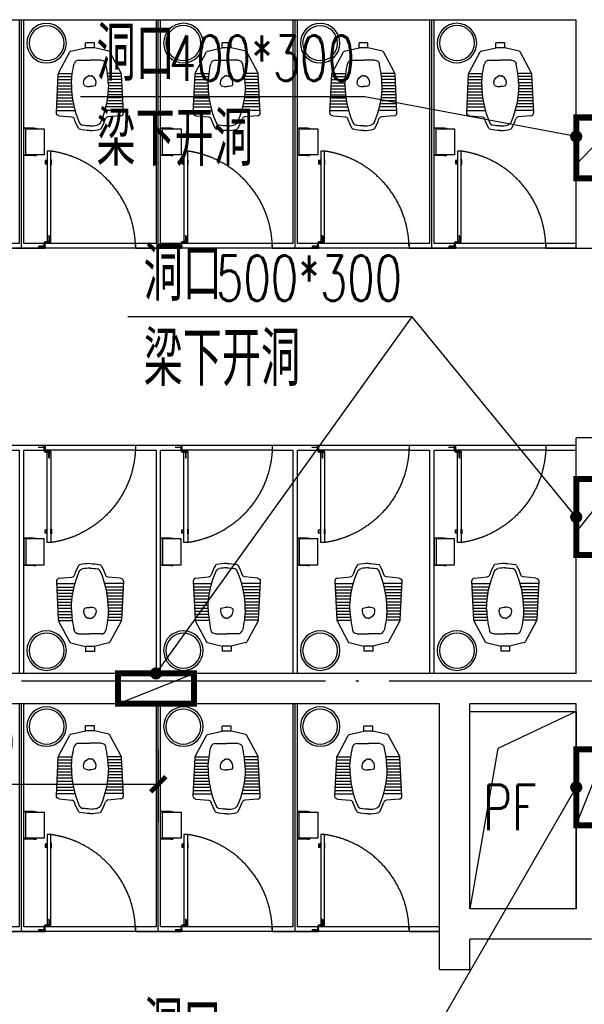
# Model space of a CAD drawing. Extents: x 797781 to 1255204, y 21234 to 1024248.
# Tile 437 of 656: x 931796 to 935511, y 478915 to 485397. Entities that reach past the tile are written whole.
import ezdxf

# ---------------------------------------------------------------- set-up
doc = ezdxf.new("R2010")
doc.units = 0
doc.header["$LTSCALE"] = 1000
doc.header["$MEASUREMENT"] = 0
doc.linetypes.add('230303生产综合楼-平面图_t8$0$DASHED', pattern=[0.75, 0.5, -0.25])
doc.linetypes.add('230303生产综合楼-平面图_t8$0$DOTE', pattern=[2.4200000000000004, 2, -0.2, 0.02, -0.2])
for name, color, linetype in [('230303生产综合楼-平面图_t8$0$00-隔断-JYZS', 54, 'Continuous'), ('230303生产综合楼-平面图_t8$0$DIM_LEAD', 3, 'Continuous'), ('230303生产综合楼-平面图_t8$0$DOTE', 1, '230303生产综合楼-平面图_t8$0$DOTE'), ('230303生产综合楼-平面图_t8$0$FC-过门石-JYZS', 147, 'Continuous'), ('230303生产综合楼-平面图_t8$0$FF-厨卫具-JYZS', 44, 'Continuous'), ('230303生产综合楼-平面图_t8$0$FF-门扇-JYZS', 12, 'Continuous'), ('230303生产综合楼-平面图_t8$0$PUB_DIM', 3, 'Continuous'), ('230303生产综合楼-平面图_t8$0$PUB_TEXT', 7, 'Continuous'), ('230303生产综合楼-平面图_t8$0$RC-套线看线-JYZS', 12, 'Continuous'), ('230303生产综合楼-平面图_t8$0$STAIR', 2, 'Continuous'), ('230303生产综合楼-平面图_t8$0$WALL', 40, 'Continuous'), ('230303生产综合楼-平面图_t8$0$条件', 7, 'Continuous'), ('230303生产综合楼-平面图_t8$0$板洞', 6, 'Continuous')]:
    doc.layers.add(name, color=color, linetype=linetype)
doc.styles.add('230303生产综合楼-平面图_t8$0$_TCH_DIM', font='SIMPLEX', dxfattribs={"bigfont": 'GBCBIG'})
doc.styles.add('230303生产综合楼-平面图_T8$0$_TCH_DIM_T3', font='SIMPLEX', dxfattribs={"width": 0.7058823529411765, "bigfont": 'GBCBIG'})
doc.dimstyles.new('230303生产综合楼-平面图_T8$0$_TCH_ARCH&&100', dxfattribs={"dimtxt": 297.5, "dimasz": 100, "dimexe": 250, "dimexo": 300, "dimgap": 126.25, "dimtad": 1, "dimdec": 0, "dimzin": 0, "dimdsep": 46, "dimtxsty": '230303生产综合楼-平面图_T8$0$_TCH_DIM_T3', "dimblk": '230303生产综合楼-平面图_t8$0$_ArchTick', "dimcen": 0.09, "dimclrt": 7, "dimazin": 2, "dimtfac": 1, "dimtdec": 0, "dimtix": 1, "dimtmove": 2, "dimatfit": 3, "dimfxl": 1, "dimtolj": 1, "dimtzin": 0, "dimarcsym": 0})

# ---------------------------------------------------------------- blocks, each defined once
blk = doc.blocks.new('230303生产综合楼-平面图_t8$0$A$Caa1b75a0')
at = {"layer": '230303生产综合楼-平面图_t8$0$00-隔断-JYZS'}
for points in [[(1684.997403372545, 4349.060160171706), (1684.997403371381, 2880.00356866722), (1549.997403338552, 2880.003568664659), (1549.997403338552, 2850.003568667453), (1699.997403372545, 2850.003568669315), (1849.997403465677, 2850.003568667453), (1849.997403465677, 2880.003568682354), (1714.997403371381, 2880.003568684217), (1714.997403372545, 4349.060160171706)], [(2584.997403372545, 4349.060160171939), (2584.997403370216, 2880.003568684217), (2449.997403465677, 2880.003568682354), (2449.997403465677, 2850.003568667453), (2599.997403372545, 2850.003568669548), (2749.997403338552, 2850.003568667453), (2749.997403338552, 2880.003568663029), (2614.997403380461, 2880.00356866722), (2614.997403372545, 4349.060160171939)], [(3484.997403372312, 4349.060160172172), (3484.997403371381, 2880.00356866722), (3349.997403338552, 2880.003568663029), (3349.997403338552, 2850.003568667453), (3499.997403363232, 2850.003568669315), (3649.997403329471, 2850.003568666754), (3649.997403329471, 2880.003568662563), (3514.997403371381, 2880.003568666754), (3514.997403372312, 4349.060160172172)], [(4384.997403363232, 4349.060160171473), (4384.9974033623, 2880.003568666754), (4249.997403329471, 2880.003568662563), (4249.997403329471, 2850.003568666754), (4399.997403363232, 2850.003568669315), (4549.997403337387, 2850.0035686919), (4549.997403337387, 2880.003568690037), (4414.997403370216, 2880.003568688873), (4414.997403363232, 4349.060160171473)], [(5349.99756573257, 2880.003568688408), (5149.997403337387, 2880.003568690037), (5149.997403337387, 2850.003568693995), (5349.997565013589, 2850.003568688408)], [(1714.997558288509, 50.0033801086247), (1714.997558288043, 1519.998501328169), (1849.997558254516, 1519.998501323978), (1849.997558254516, 1549.998501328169), (1699.997558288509, 1549.998501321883), (1549.997558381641, 1549.998501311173), (1549.997558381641, 1519.998501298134), (1684.997558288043, 1519.998501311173), (1684.997558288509, 50.0033801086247)], [(2614.997558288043, 50.00338010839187), (2614.997558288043, 1519.998501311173), (2749.997558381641, 1519.99850131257), (2749.997558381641, 1549.998501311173), (2599.997558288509, 1549.99850132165), (2449.997558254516, 1549.998501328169), (2449.997558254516, 1519.998501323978), (2584.997558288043, 1519.998501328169), (2584.997558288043, 50.00338010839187)], [(3514.997558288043, 50.00338010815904), (3514.99755827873, 1519.998501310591), (3649.997558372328, 1519.998501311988), (3649.997558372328, 1549.998501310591), (3499.997558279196, 1549.998501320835), (3349.997558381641, 1549.998501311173), (3349.997558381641, 1519.99850131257), (3484.997558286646, 1519.998501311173), (3484.997558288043, 50.00338010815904)], [(4414.997558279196, 50.00338010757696), (4414.997558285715, 1519.998501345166), (4549.997558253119, 1519.998501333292), (4549.997558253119, 1549.99850133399), (4399.997558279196, 1549.998501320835), (4249.997558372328, 1549.998501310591), (4249.997558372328, 1519.998501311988), (4384.997558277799, 1519.998501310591), (4384.997558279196, 50.00338010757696)], [(5349.997537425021, 1550.001774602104), (5149.997558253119, 1549.998501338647), (5149.997558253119, 1519.998501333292), (5349.997537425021, 1520.001774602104)], [(1684.997692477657, -149.9999999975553), (1684.997518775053, -1619.385862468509), (1549.997518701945, -1619.385862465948), (1549.997518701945, -1649.385862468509), (1699.997518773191, -1649.385862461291), (1849.997518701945, -1649.385862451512), (1849.997518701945, -1619.385862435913), (1714.997518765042, -1619.385862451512), (1714.997692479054, -149.9999999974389)], [(2584.997692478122, -149.9999999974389), (2584.997518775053, -1619.385862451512), (2449.997518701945, -1619.385862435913), (2449.997518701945, -1649.385862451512), (2599.997518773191, -1649.385862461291), (2749.99751882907, -1649.385862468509), (2749.99751882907, -1619.385862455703), (2614.997518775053, -1619.385862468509), (2614.997692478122, -149.9999999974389)], [(3484.997692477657, -149.9999999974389), (3484.997518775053, -1619.385862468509), (3349.99751882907, -1619.385862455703), (3349.99751882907, -1649.385862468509), (3499.997518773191, -1649.385862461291), (3649.997518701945, -1649.385862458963), (3649.997518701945, -1619.385862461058), (3514.997518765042, -1619.385862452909), (3514.997692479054, -149.9999999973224)], [(4449.997459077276, -1619.385862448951), (4249.997518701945, -1619.385862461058), (4249.997518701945, -1649.385862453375), (4449.997458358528, -1649.385862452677)]]:
    blk.add_lwpolyline(points, dxfattribs=at)
at = {"layer": '230303生产综合楼-平面图_t8$0$FC-过门石-JYZS'}
for p, q in [((1699.997403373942, 2850.003568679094), (1699.997403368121, 4350.003565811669)), ((2599.997403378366, 2850.003568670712), (2599.997403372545, 4350.003565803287)), ((3499.997403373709, 2850.00356866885), (3499.997403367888, 4350.003565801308)), ((4399.997403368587, 2850.003568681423), (4399.997403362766, 4350.00356581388)), ((5349.997565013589, 2850.003568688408), (-150.0024208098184, 2850.003568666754)), ((5349.996816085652, 1549.998501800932), (-150.0031697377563, 1549.998501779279)), ((1699.99751876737, -1649.385968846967), (1699.997518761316, -150.0001443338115)), ((2599.99751876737, -1649.386075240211), (2599.997518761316, -150.0002507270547)), ((3499.99751876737, -1649.386181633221), (3499.997518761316, -150.000357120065)), ((4449.997455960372, -1649.385862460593), (-150.0032092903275, -1649.385862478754))]:
    blk.add_line(p, q, dxfattribs=at)
at = {"layer": '230303生产综合楼-平面图_t8$0$RC-套线看线-JYZS'}
for p, q in [((2449.997403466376, 2880.003568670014), (1849.998307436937, 2880.003568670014)), ((3349.99740333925, 2880.003568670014), (2749.998307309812, 2880.003568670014)), ((4249.997403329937, 2880.003568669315), (3649.998307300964, 2880.003568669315)), ((5149.997403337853, 2880.003568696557), (4549.998307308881, 2880.003568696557)), ((2449.997403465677, 2850.003568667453), (1849.998307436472, 2850.003568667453)), ((3349.997403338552, 2850.003568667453), (2749.998307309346, 2850.003568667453)), ((4249.997403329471, 2850.003568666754), (3649.998307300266, 2850.003568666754)), ((5149.997403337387, 2850.003568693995), (4549.998307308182, 2850.003568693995)), ((2449.997558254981, 1549.99850132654), (1849.998462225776, 1549.99850132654)), ((2449.997558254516, 1519.998501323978), (1849.998462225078, 1519.998501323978)), ((3349.997558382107, 1549.998501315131), (2749.998462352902, 1549.998501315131)), ((3349.997558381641, 1519.99850131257), (2749.998462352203, 1519.99850131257)), ((4249.997558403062, 1549.998501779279), (3649.998462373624, 1549.998501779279)), ((4249.997558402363, 1519.998501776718), (3649.998462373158, 1519.998501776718)), ((5149.997558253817, 1549.998501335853), (4549.998462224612, 1549.998501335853)), ((5149.997558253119, 1519.998501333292), (4549.998462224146, 1519.998501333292)), ((2449.997518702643, -1619.385862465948), (1849.998422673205, -1619.385862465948)), ((3349.997518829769, -1619.385862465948), (2749.99842280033, -1619.385862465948)), ((4249.997518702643, -1619.385862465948), (3649.998422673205, -1619.385862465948)), ((2449.997518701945, -1649.385862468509), (1849.998422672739, -1649.385862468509)), ((3349.99751882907, -1649.385862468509), (2749.998422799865, -1649.385862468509)), ((4249.997518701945, -1649.385862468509), (3649.998422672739, -1649.385862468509))]:
    blk.add_line(p, q, dxfattribs=at)
blk = doc.blocks.new('230303生产综合楼-平面图_t8$0$defr')
at = {"layer": '230303生产综合楼-平面图_t8$0$FF-厨卫具-JYZS'}
blk.add_circle((0, -3.63798e-11), 130, dxfattribs=at)
at = {"layer": '230303生产综合楼-平面图_t8$0$FF-厨卫具-JYZS', "color": 251}
blk.add_circle((0, -3.63798e-11), 115, dxfattribs=at)
blk = doc.blocks.new('230303生产综合楼-平面图_t8$0$htjy')
at = {"layer": '230303生产综合楼-平面图_t8$0$FF-门扇-JYZS', "color": 250}
for p, q in [((382769.4092076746, 28863.80063203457), (382720.9092078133, 28863.79699022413)), ((382726.1091327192, 28864.79738068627), (382759.5091326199, 28864.79988865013)), ((382726.1092828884, 28862.7973806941), (382759.5092827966, 28862.79988865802)), ((382736.8795833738, 28863.7972507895), (382738.6095082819, 28864.79738068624)), ((382736.8795833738, 28863.7972507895), (382738.609658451, 28862.79738069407)), ((382759.5091326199, 28864.79988865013), (382765.4088765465, 28868.21033166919)), ((382759.5092827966, 28862.79988865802), (382765.4095388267, 28859.39033169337)), ((382761.9110870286, 28838.77206893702), (382761.9081940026, 28875.91693294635)), ((382765.4088765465, 28868.21033166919), (382765.4095388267, 28859.39033169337)), ((382766.9081939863, 28875.91730839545), (382766.9107036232, 28843.88171852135)), ((382763.0110870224, 28838.77215154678), (382761.9110870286, 28838.77206894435)), ((382768.4115810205, 28832.1935570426), (382768.411498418, 28833.29355703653)), ((382768.4115810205, 28832.1935570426), (382805.2817696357, 28832.19632557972)), ((382805.2813935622, 28837.19640911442), (382773.6019169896, 28837.1964091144)), ((382789.9022055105, 28837.19517075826), (382793.3126485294, 28831.29542683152)), ((382793.3126485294, 28831.29542683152), (382793.3151564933, 28797.89542692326)), ((382793.3151564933, 28797.89542692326), (382794.3152863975, 28796.16550201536)), ((382794.315546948, 28792.69550203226), (382794.3119051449, 28841.19550189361)), ((382794.3152863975, 28796.16550201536), (382795.3151564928, 28797.89557709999)), ((382795.3126485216, 28831.29557700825), (382798.7222054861, 28837.19583303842)), ((382795.3151564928, 28797.89557709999), (382795.3126485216, 28831.29557700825))]:
    blk.add_line(p, q, dxfattribs=at)
at = {"layer": '230303生产综合楼-平面图_t8$0$FF-门扇-JYZS'}
blk.add_lwpolyline([(382166.9064412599, 28875.91704623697), (382166.9064412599, 28863.91704623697), (382166.9064412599, 28863.91704623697), (382166.9064412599, 28850.91704623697), (382766.9101701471, 28850.96464336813), (382766.9101750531, 28875.91704623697)], close=True, dxfattribs=at)
at = {"layer": '230303生产综合楼-平面图_t8$0$FF-门扇-JYZS', "color": 251}
for points in [[(382224.4528693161, 28878.91685957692), (382224.4530949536, 28875.91685588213), (382254.4530944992, 28875.91911224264), (382254.4528688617, 28878.9191159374)], [(382224.4559977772, 28847.89208199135), (382224.4557721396, 28850.89207828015), (382254.4557724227, 28850.89433464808), (382254.4559980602, 28847.89433835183)], [(382229.3560653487, 28846.99244992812), (382229.3568174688, 28836.99244747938), (382249.4568161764, 28836.99395924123), (382249.4560640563, 28846.99396168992)]]:
    blk.add_lwpolyline(points, close=True, dxfattribs=at)
at = {"layer": '230303生产综合楼-平面图_t8$0$FF-门扇-JYZS', "color": 250}
for points in [[(382766.9101957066, 28850.6424443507), (382766.9081907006, 28875.91730901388), (382761.9081940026, 28875.91693294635), (382761.9101990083, 28850.64206829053)], [(382805.2817696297, 28832.19640591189), (382805.2813935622, 28837.19640911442), (382780.2812055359, 28837.194448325), (382780.2815815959, 28832.19444512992)]]:
    blk.add_lwpolyline(points, close=True, dxfattribs=at)
blk.add_circle((382768.411092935, 28838.69355701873), 1.73000000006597, dxfattribs=at)
at = {"layer": '230303生产综合楼-平面图_t8$0$FF-门扇-JYZS', "color": 250, "linetype": '230303生产综合楼-平面图_t8$0$DASHED', "ltscale": 5}
blk.add_arc((382806.7639335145, 28786.19867182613), 646.1168602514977, 91.104218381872, 172.0182417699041, dxfattribs=at)
at = {"layer": '230303生产综合楼-平面图_t8$0$FF-门扇-JYZS', "color": 250, "extrusion": (0, 0, -1)}
blk.add_arc((-382768.4131028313, 28838.6942285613), 5.400671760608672, 270.0170212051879, 196.1286718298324, dxfattribs=at)
blk = doc.blocks.new('230303生产综合楼-平面图_t8$0$ferg')
at = {"layer": '230303生产综合楼-平面图_t8$0$FF-厨卫具-JYZS'}
for p, q in [((70687.61497045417, -64090.14933308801), (70673.42580506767, -64090.14933308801)), ((70673.42580506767, -64090.14933308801), (70673.42580506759, -64095.21038998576)), ((70687.61497045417, -64090.14933308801), (70754.35524967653, -64090.14933308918)), ((70754.35524967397, -64271.07893806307), (70754.35524967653, -64090.14933308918)), ((70673.42580506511, -64266.01788915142), (70673.42580506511, -64271.07893806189)), ((70687.61497045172, -64271.07893806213), (70673.42580506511, -64271.07893806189)), ((70687.61497045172, -64271.07893806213), (70754.35524967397, -64271.07893806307))]:
    blk.add_line(p, q, dxfattribs=at)
at = {"layer": '230303生产综合楼-平面图_t8$0$FF-厨卫具-JYZS', "color": 251}
for p, q in [((70687.61497045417, -64090.14933308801), (70687.61497045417, -64095.21038998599)), ((70687.61497045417, -64092.679861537), (70754.35524967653, -64092.6798615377)), ((70687.61497045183, -64266.01788915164), (70687.61497045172, -64271.07893806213)), ((70687.61497045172, -64268.54841360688), (70754.35524967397, -64268.54841360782))]:
    blk.add_line(p, q, dxfattribs=at)
at = {"layer": '230303生产综合楼-平面图_t8$0$FF-厨卫具-JYZS'}
blk.add_lwpolyline([(70741.75713678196, -64266.01788915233), (70741.75713678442, -64095.21038998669), (70619.28363873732, -64095.21038998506), (70619.28363873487, -64266.01788915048)], close=True, dxfattribs=at)
blk = doc.blocks.new('230303生产综合楼-平面图_t8$0$sdsdfsf666')
at = {"color": 0, "linetype": 'ByBlock', "lineweight": -2}
for p, q in [((16794.29931889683, -102932.781750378), (16852.69042238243, -102932.7817306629)), ((16794.29932990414, -102965.3823961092), (16794.29931889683, -102932.781750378)), ((16852.69043338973, -102965.3823763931), (16852.69042238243, -102932.7817306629)), ((16619.14375693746, -103128.0359272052), (16691.40044711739, -102993.8096260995)), ((16698.08314366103, -102988.4201088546), (16794.29932990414, -102965.3823961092)), ((16794.29932990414, -102965.3823961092), (16852.69043338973, -102965.3823763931)), ((16948.90663519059, -102988.4200241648), (16852.69043338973, -102965.3823763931)), ((17027.84611619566, -103128.0357892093), (16955.58933537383, -102993.8095368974)), ((16748.87579373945, -103047.21805213), (16823.49490927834, -103047.218026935)), ((16898.11402481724, -103047.2180017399), (16823.49490927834, -103047.218026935)), ((16603.03373234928, -103392.4931286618), (16615.59674127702, -103140.7606965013)), ((17043.95631936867, -103392.4929797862), (17031.39314044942, -103140.76055611)), ((16621.07992945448, -103413.3967741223), (16704.63856849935, -103421.4935129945)), ((17025.91013637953, -103413.396637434), (16942.35150280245, -103421.4934327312))]:
    blk.add_line(p, q, dxfattribs=at)
at = {"color": 250, "linetype": 'ByBlock', "lineweight": -2}
for p, q in [((16612.8460223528, -103195.8784767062), (16702.1011885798, -103195.8784465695)), ((16613.84414635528, -103175.87847637), (16703.40134097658, -103175.8784461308)), ((16614.84227035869, -103155.8784760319), (16705.26403076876, -103155.8784455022)), ((16616.24517326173, -103135.8784755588), (16707.69277574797, -103135.8784446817)), ((17030.7447051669, -103135.8783356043), (16939.29710268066, -103135.8783664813)), ((17032.14762157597, -103155.8783351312), (16941.7258611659, -103155.8783656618)), ((17033.14575908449, -103175.878334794), (16943.58856446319, -103175.8783650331)), ((17034.14389659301, -103195.8783344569), (16944.88873036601, -103195.8783645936)), ((16609.85165034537, -103255.8784777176), (16703.45979150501, -103255.8784461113)), ((16610.84977434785, -103235.8784773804), (16702.24119856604, -103235.8784465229)), ((16611.84789835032, -103215.8784770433), (16701.65853951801, -103215.8784467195)), ((17037.13830911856, -103255.8783334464), (16943.53016795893, -103255.8783650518)), ((17036.14017160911, -103235.8783337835), (16944.74874739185, -103235.8783646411)), ((17035.14203410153, -103215.8783341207), (16945.33139293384, -103215.8783644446)), ((16606.857278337, -103315.878478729), (16710.97832434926, -103315.8784435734)), ((16607.85540233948, -103295.8784783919), (16707.8216028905, -103295.8784446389)), ((16608.85352634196, -103275.8784780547), (16705.31802408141, -103275.8784454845)), ((17040.13272164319, -103315.878332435), (16936.01167563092, -103315.8783675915)), ((17039.1345841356, -103295.8783327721), (16939.16838358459, -103295.8783665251)), ((17038.13644662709, -103275.8783331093), (16941.67194888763, -103275.8783656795)), ((16603.73807766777, -103378.3797453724), (16725.17756201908, -103378.3797043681)), ((16604.86103033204, -103355.8784794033), (16719.29361652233, -103355.8784407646)), ((16605.85915433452, -103335.8784790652), (16714.79819908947, -103335.8784422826)), ((17043.25196451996, -103378.3795969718), (16921.81248016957, -103378.379637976)), ((17042.12899666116, -103355.8783317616), (16927.69641046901, -103355.8783703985)), ((17041.13085915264, -103335.8783320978), (16932.19181439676, -103335.8783688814))]:
    blk.add_line(p, q, dxfattribs=at)
at = {"color": 0, "linetype": 'ByBlock', "lineweight": -2}
for centre, radius, start, end in [((16700.41169559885, -102998.1452230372), 10, 103.4652274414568, 154.3063196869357), ((16748.87580386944, -103077.21805213), 30, 90.000019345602, 168.4221107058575), ((17001.43043124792, -103142.25590133), 30, 2.8570829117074, 28.29450327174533), ((17332.67184176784, -103207.5036532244), 631.0688748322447, 180.0000193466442, 203.4120146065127), ((16541.62206133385, -103302.426136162), 405.9666349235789, 331.314374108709, 340.9583293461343), ((16944.28045928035, -103441.4001935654), 20.00000000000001, 95.53465670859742, 160.9583293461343), ((17023.98117990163, -103393.4898765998), 19.99999999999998, 275.5346567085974, 2.8570829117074), ((16757.99974946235, -103492.4915224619), 10.00000000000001, 208.6856645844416, 256.3992742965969), ((16757.99974946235, -103492.4915224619), 10.00000000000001, 208.6856645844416, 256.3992742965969), ((16781.08817049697, -103446.3325582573), 30.00000000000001, 203.4120146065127, 259.3055482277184), ((16823.49496872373, -103221.7817405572), 258.5200345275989, 270.0000192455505, 280.6944904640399), ((16823.49496872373, -103221.7817405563), 288.5200345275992, 270.0000192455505, 283.6007643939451)]:
    blk.add_arc(centre, radius, start, end, dxfattribs=at)
at = {"color": 0, "linetype": 'ByBlock', "lineweight": -2, "extrusion": (0, 0, -1)}
for centre, radius, start, end in [((-16946.57808981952, -102998.1451399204), 9.999999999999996, 103.4651887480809, 154.3062809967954), ((-16898.1140349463, -103077.2180017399), 30, 89.99998065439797, 168.4220720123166), ((-16645.55945148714, -103142.2560214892), 30.00000000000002, 2.857044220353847, 28.29446458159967), ((-16314.31808502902, -103207.5039970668), 631.0688748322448, 179.9999806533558, 203.4119759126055), ((-16623.00887248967, -103393.4900119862), 20, 275.53461801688, 2.857044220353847), ((-16702.70962546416, -103441.4002751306), 20.00000000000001, 95.53461801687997, 160.9582906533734), ((-17105.36792956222, -103302.4259458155), 405.966634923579, 331.3143354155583, 340.9582906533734), ((-16823.49496771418, -103221.7817405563), 288.5200345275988, 269.9999805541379, 283.6007257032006), ((-16823.49496771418, -103221.7817405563), 258.5200345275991, 269.9999805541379, 280.6944517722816), ((-16865.90191757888, -103446.3325296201), 30.00000000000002, 203.4119759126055, 259.3055095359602), ((-16888.99036978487, -103492.4914782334), 10, 208.685625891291, 256.3992356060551)]:
    blk.add_arc(centre, radius, start, end, dxfattribs=at)
at = {"color": 250, "linetype": 'ByBlock', "lineweight": -2, "extrusion": (0, 0, -1)}
for centre, radius, start, end in [((-16814.68992498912, -103160.509642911), 10, 56.91799338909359, 82.61391755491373), ((-16823.49497097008, -103228.4339179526), 78.49259795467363, 89.99998075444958, 97.38604375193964), ((-16793.28556758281, -103206.6514800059), 10, 289.2764332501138, 347.2203713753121), ((-16823.49493445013, -103120.2731894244), 101.5085511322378, 250.7235280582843, 269.999980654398)]:
    blk.add_arc(centre, radius, start, end, dxfattribs=at)
at = {"color": 250, "linetype": 'ByBlock', "lineweight": -2}
for centre, radius, start, end in [((16823.49497097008, -103228.4339179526), 78.49259795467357, 90.00001944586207, 97.38608244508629), ((16832.29997108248, -103160.5096369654), 10, 56.91803208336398, 82.61395624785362), ((16823.49493445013, -103120.2731894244), 101.5085511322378, 250.7235667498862, 270.000019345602), ((16853.70435964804, -103206.6514596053), 10, 289.2764719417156, 347.2204100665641)]:
    blk.add_arc(centre, radius, start, end, dxfattribs=at)
at = {"color": 0, "linetype": 'ByBlock', "lineweight": -2, "extrusion": (0, 0, -1)}
blk.add_ellipse((17601.2933896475, -103232.373920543), major_axis=(900.1221583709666, 2.684769e-10), ratio=0.8921833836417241, start_param=3.17256617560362, end_param=3.343664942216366, dxfattribs=at)
at = {"color": 0, "linetype": 'ByBlock', "lineweight": -2}
blk.add_ellipse((16045.69711558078, -103232.3743800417), major_axis=(900.1215984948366, 4.6521e-12), ratio=0.8921839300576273, start_param=0.0309741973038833, end_param=0.2020729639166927, dxfattribs=at)
at = {"color": 250, "linetype": 'ByBlock', "lineweight": -2, "extrusion": (0, 0, -1)}
blk.add_ellipse((16841.89909945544, -103197.0142996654), major_axis=(59.84837162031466, 3.17245e-11), ratio=0.8950511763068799, start_param=2.918546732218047, end_param=4.134999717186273, dxfattribs=at)
at = {"color": 250, "linetype": 'ByBlock', "lineweight": -2}
blk.add_ellipse((16805.09082126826, -103197.0143120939), major_axis=(-59.84837162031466, 3.17245e-11), ratio=0.8950511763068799, start_param=2.918546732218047, end_param=4.134999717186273, dxfattribs=at)
blk = doc.blocks.new('230303生产综合楼-平面图_t8$0$_ArchTick')
at = {"color": 0, "linetype": 'ByBlock', "const_width": 0.3}
blk.add_lwpolyline([(-0.5, -0.5), (0.5, 0.5)], dxfattribs=at)
blk = doc.blocks.new('*D6253')
at = {"layer": '230303生产综合楼-平面图_t8$0$PUB_DIM', "color": 0, "lineweight": -2, "transparency": 16777216}
for p, q in [((756648.3066328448, 182898.9581104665), (756648.3066328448, 182419.1379968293)), ((759248.3041516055, 182898.9581104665), (759248.3041516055, 182419.1379968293)), ((756648.3066328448, 182669.1379968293), (759248.3041516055, 182669.1379968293))]:
    blk.add_line(p, q, dxfattribs=at)
at = {"layer": 'Defpoints', "color": 0, "transparency": 16777216}
for p in [(756648.3066328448, 183198.9581104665), (759248.3041516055, 183198.9581104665), (759248.3041516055, 182669.1379968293)]:
    blk.add_point(p, dxfattribs=at)
at = {"layer": '230303生产综合楼-平面图_t8$0$PUB_DIM', "color": 0, "lineweight": -2, "transparency": 16777216, "xscale": 100, "yscale": 100, "zscale": 100, "rotation": 180}
blk.add_blockref('230303生产综合楼-平面图_t8$0$_ArchTick', (756648.3066328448, 182669.1379968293), dxfattribs=at)
at = {"layer": '230303生产综合楼-平面图_t8$0$PUB_DIM', "color": 0, "lineweight": -2, "transparency": 16777216, "xscale": 100, "yscale": 100, "zscale": 100}
blk.add_blockref('230303生产综合楼-平面图_t8$0$_ArchTick', (759248.3041516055, 182669.1379968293), dxfattribs=at)
at = {"layer": '230303生产综合楼-平面图_t8$0$PUB_DIM', "color": 7, "transparency": 16777216, "insert": (757948.3053922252, 182944.1379968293), "char_height": 297.5, "attachment_point": 5, "style": '230303生产综合楼-平面图_T8$0$_TCH_DIM_T3'}
blk.add_mtext('\\A1;2600', dxfattribs=at)
blk = doc.blocks.new('230303生产综合楼-平面图_t8$0$WSJ-1')
at = {"layer": '230303生产综合楼-平面图_t8$0$DIM_LEAD'}
for p, q in [((760608.4225231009, 187195.8479507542), (758736.6556828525, 187195.8479507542)), ((761998.3038155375, 186933.4679422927), (760608.4225231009, 187195.8479507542)), ((761998.3038155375, 186933.4679422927), (760608.4225231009, 187195.8479507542)), ((761998.3038155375, 186933.4679422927), (760608.4225231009, 187195.8479507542)), ((760918.6346471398, 185746.967479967), (759046.8678068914, 185746.967479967)), ((759233.3041911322, 183398.9561556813), (760918.6346471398, 185746.967479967)), ((761998.3038155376, 184428.5332967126), (760918.6346471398, 185746.967479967)), ((761998.3038155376, 184428.5332967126), (760918.6346471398, 185746.967479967)), ((761998.2988166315, 182648.9222458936), (760918.6346471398, 180779.1470157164))]:
    blk.add_line(p, q, dxfattribs=at)
at = {"layer": '230303生产综合楼-平面图_t8$0$DIM_LEAD', "const_width": 40}
for points in [[(762017.956692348, 186929.7578974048, 1), (761978.650938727, 186937.1779871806, 1)], [(762017.956692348, 186929.7578974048, 1), (761978.650938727, 186937.1779871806, 1)], [(762017.956692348, 186929.7578974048, 1), (761978.650938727, 186937.1779871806, 1)], [(762010.9752509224, 184413.0596182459, 1), (761985.6323801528, 184444.0069751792, 1)], [(762010.9752509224, 184413.0596182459, 1), (761985.6323801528, 184444.0069751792, 1)], [(759221.6419791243, 183382.7083000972, 1), (759244.9664031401, 183415.2040112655, 1)], [(762008.2998513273, 182666.2421565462, 1), (761988.2977819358, 182631.602335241, 1)]]:
    blk.add_lwpolyline(points, format="xyb", close=True, dxfattribs=at)
at = {"layer": '230303生产综合楼-平面图_t8$0$WALL'}
for p, q in [((761998.3042337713, 187698.9416195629), (756498.3042120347, 187698.941619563)), ((761998.3041978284, 186198.9416219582), (761998.3042337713, 187698.9416195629)), ((761998.3041978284, 186198.9416219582), (762198.3041978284, 186198.9416171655)), ((761998.3041307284, 183398.953868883), (761998.3041678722, 184948.9398266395)), ((762798.3040959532, 184948.9398266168), (761998.3041678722, 184948.9398266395)), ((761198.3042825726, 183398.9551028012), (756498.3042120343, 183398.9623520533)), ((761998.3041307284, 183398.953868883), (761198.3042825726, 183398.9551028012)), ((761098.3041259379, 183198.9552570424), (756498.3042120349, 183198.9623520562)), ((761098.3040911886, 181748.9380561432), (761098.3041259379, 183198.9552570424)), ((761298.3040935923, 181848.9380537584), (761298.304125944, 183198.9549485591)), ((761998.3041259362, 183198.9538688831), (761298.304125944, 183198.9549485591)), ((761998.3040935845, 181848.9380537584), (761998.3041259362, 183198.9538688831)), ((761998.3040935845, 181848.9380537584), (761298.3040935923, 181848.9380537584)), ((761098.3040839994, 181448.9380585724), (761098.3040911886, 181748.9380561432)), ((761298.3040839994, 181448.9380537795), (761298.3040888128, 181648.9380537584)), ((762098.3040911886, 181648.9380537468), (761298.3040888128, 181648.9380537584)), ((761098.3040839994, 181448.9380585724), (761298.3040839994, 181448.9380537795))]:
    blk.add_line(p, q, dxfattribs=at)
at = {"layer": '230303生产综合楼-平面图_t8$0$条件', "color": 6, "const_width": 40, "elevation": 3050}
blk.add_lwpolyline([(761998.3042184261, 187058.5379253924), (761998.3033936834, 186658.5208250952), (762198.3042259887, 186658.520820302), (762198.3042319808, 187058.5372547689), (761998.3042320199, 187058.5379253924)], dxfattribs=at)
at = {"layer": '230303生产综合楼-平面图_t8$0$条件', "color": 1}
for points, elevation in [([(761998.3035315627, 186749.6405405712), (762198.3042319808, 186958.5372547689)], 3050), ([(761998.3033963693, 184328.524746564), (762198.3042346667, 184578.5411762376)], 6100), ([(761998.2988166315, 182398.9222458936), (762198.3040899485, 182898.9222458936)], 3050)]:
    blk.add_lwpolyline(points, dxfattribs=dict(at, elevation=elevation))
at = {"layer": '230303生产综合楼-平面图_t8$0$条件', "color": 4, "const_width": 40}
for points, elevation in [([(761998.3042347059, 184678.5418468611), (761998.3033963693, 184178.524746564), (762198.3042286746, 184178.5247417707), (762198.3042346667, 184678.5411762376), (761998.3042347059, 184678.5418468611)], 6100), ([(761998.2988166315, 182398.9222458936), (761998.2988166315, 182898.9222458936), (762198.3040899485, 182898.9222458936), (762198.304101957, 182398.9222458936), (761998.2988166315, 182398.9222458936)], 3050)]:
    blk.add_lwpolyline(points, dxfattribs=dict(at, elevation=elevation))
at = {"layer": '230303生产综合楼-平面图_t8$0$条件', "color": 6, "const_width": 40}
blk.add_lwpolyline([(759482.7179391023, 183398.9557372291), (758982.7008388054, 183398.9565761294), (758982.7008335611, 183198.9557438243), (759482.7172680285, 183198.955737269), (759482.7179391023, 183398.9557372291)], dxfattribs=at)
at = {"layer": '230303生产综合楼-平面图_t8$0$条件', "color": 1}
blk.add_lwpolyline([(758982.7008335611, 183198.9557438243), (759482.7179391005, 183398.9552339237)], dxfattribs=at)
at = {"layer": '230303生产综合楼-平面图_t8$0$板洞'}
blk.add_lwpolyline([(761998.3040935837, 181848.9380537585), (761298.3041295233, 181848.9380537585), (761298.3041295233, 183148.9380537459), (761998.3040935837, 183148.9380537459)], close=True, dxfattribs=at)
blk.add_lwpolyline([(761998.3041247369, 183148.9380537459), (761482.8199873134, 182904.7237527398), (761298.3041295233, 181848.9380537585)], dxfattribs=at)
blk.add_blockref('230303生产综合楼-平面图_t8$0$A$Caa1b75a0', (756648.3066328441, 183348.957483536))
at = {"layer": '230303生产综合楼-平面图_t8$0$FF-厨卫具-JYZS', "xscale": -1, "rotation": 270}
for p in [(758513.3040362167, 187548.0176437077), (759413.3040362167, 187548.9421696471), (760313.3040362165, 187548.0176437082), (761213.3040362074, 187548.9421696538), (758513.304325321, 183548.9380187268), (759413.3043253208, 183548.9380187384), (760313.3043253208, 183548.9380187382), (761213.3043253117, 183548.9380187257), (758513.304325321, 183048.9385658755), (759413.3043253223, 183048.9574835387), (760313.3043253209, 183048.9385658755)]:
    blk.add_blockref('230303生产综合楼-平面图_t8$0$defr', p, dxfattribs=at)
at = {"layer": '230303生产综合楼-平面图_t8$0$FF-厨卫具-JYZS', "xscale": -1}
for name, p in [('230303生产综合楼-平面图_t8$0$sdsdfsf666', (775621.7988894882, 290483.8791745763)), ('230303生产综合楼-平面图_t8$0$sdsdfsf666', (776521.7988894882, 290483.8791745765)), ('230303生产综合楼-平面图_t8$0$sdsdfsf666', (777421.798889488, 290483.8791745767)), ('230303生产综合楼-平面图_t8$0$sdsdfsf666', (778321.7988894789, 290483.879174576)), ('230303生产综合楼-平面图_t8$0$ferg', (829117.6591578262, 251078.6317832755)), ('230303生产综合楼-平面图_t8$0$ferg', (830017.6591578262, 251078.6317832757)), ('230303生产综合楼-平面图_t8$0$ferg', (830917.659157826, 251078.631783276)), ('230303生产综合楼-平面图_t8$0$ferg', (831817.6591578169, 251078.6317832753)), ('230303生产综合楼-平面图_t8$0$sdsdfsf666', (775621.799179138, 285986.4190581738)), ('230303生产综合楼-平面图_t8$0$sdsdfsf666', (776521.7991785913, 285984.800096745)), ('230303生产综合楼-平面图_t8$0$sdsdfsf666', (777454.2990874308, 285984.8001156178)), ('230303生产综合楼-平面图_t8$0$ferg', (829117.6594898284, 246579.5527054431)), ('230303生产综合楼-平面图_t8$0$ferg', (830017.6594469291, 246579.5527054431)), ('230303生产综合楼-平面图_t8$0$ferg', (830917.6594469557, 246579.5527054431))]:
    blk.add_blockref(name, p, dxfattribs=at)
at = {"layer": '230303生产综合楼-平面图_t8$0$FF-厨卫具-JYZS', "rotation": 180}
for name, p in [('230303生产综合楼-平面图_t8$0$ferg', (829117.6594898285, 120018.3238791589)), ('230303生产综合楼-平面图_t8$0$ferg', (830017.6594898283, 120018.3238791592)), ('230303生产综合楼-平面图_t8$0$ferg', (830917.6594898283, 120018.3238791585)), ('230303生产综合楼-平面图_t8$0$ferg', (831817.6594898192, 120018.323879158)), ('230303生产综合楼-平面图_t8$0$sdsdfsf666', (775621.799179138, 80611.45752642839)), ('230303生产综合楼-平面图_t8$0$sdsdfsf666', (776521.7991785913, 80613.07648785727)), ('230303生产综合楼-平面图_t8$0$sdsdfsf666', (777454.2990874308, 80613.07646898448)), ('230303生产综合楼-平面图_t8$0$sdsdfsf666', (778354.2990874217, 80613.0764689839))]:
    blk.add_blockref(name, p, dxfattribs=at)
at = {"layer": '230303生产综合楼-平面图_t8$0$FF-门扇-JYZS', "rotation": 270}
for p in [(729666.1077105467, 569004.24281655), (730566.1077105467, 569004.2428165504), (731466.1077105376, 569004.2428165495), (732366.1077105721, 569004.2428165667), (729666.1095535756, 564504.8533906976), (730566.1095535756, 564504.8533906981), (731466.1095536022, 564504.8533906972)]:
    blk.add_blockref('230303生产综合楼-平面图_t8$0$htjy', p, dxfattribs=at)
at = {"layer": '230303生产综合楼-平面图_t8$0$FF-门扇-JYZS', "xscale": -1, "rotation": 270}
for p in [(729666.1086891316, -197906.3290580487), (730566.1086891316, -197906.3290580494), (731466.1086891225, -197906.3290580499), (732366.108689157, -197906.3290580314)]:
    blk.add_blockref('230303生产综合楼-平面图_t8$0$htjy', p, dxfattribs=at)
at = {"layer": '230303生产综合楼-平面图_t8$0$PUB_TEXT', "style": '230303生产综合楼-平面图_t8$0$_TCH_DIM'}
for s, p in [('洞口', (758841.6556828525, 187300.8479507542)), ('梁下开洞', (758841.6556828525, 186740.8479507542)), ('洞口', (759151.8678068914, 185851.967479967)), ('梁下开洞', (759151.8678068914, 185291.967479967)), ('洞口', (759151.8678068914, 180884.1470157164))]:
    blk.add_text(s, height=357.4468085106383, dxfattribs=at).set_placement(p)
at = {"layer": '230303生产综合楼-平面图_t8$0$PUB_TEXT', "style": '230303生产综合楼-平面图_t8$0$_TCH_DIM', "width": 0.7058823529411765}
for s, p in [('400*300', (759318.2514275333, 187300.8479507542)), ('500*300', (759628.4635515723, 185851.967479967)), ('PF', (761386.0638226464, 182367.4293788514))]:
    blk.add_text(s, height=297.5, dxfattribs=at).set_placement(p)
at = {"layer": '230303生产综合楼-平面图_t8$0$PUB_DIM'}
dim = blk.add_aligned_dim(p1=(756648.3066328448, 183198.9581104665), p2=(759248.3041516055, 183198.9581104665), distance=-529.8201136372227, dimstyle='230303生产综合楼-平面图_T8$0$_TCH_ARCH&&100', dxfattribs=at)
dim.commit()
dim.dimension.update_dxf_attribs({"geometry": '*D6253', "text_midpoint": (757948.3053922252, 182944.1379968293)})

msp = doc.modelspace()

# ---------------------------------------------------------------- linework, layer by layer
at = {"layer": '230303生产综合楼-平面图_t8$0$DOTE'}
msp.add_line((895508.0044139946, 481043.2008452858), (988908.0044139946, 481043.2008452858), dxfattribs=at)

# ---------------------------------------------------------------- block references
at = {"layer": '230303生产综合楼-平面图_t8$0$STAIR'}
msp.add_blockref('230303生产综合楼-平面图_t8$0$WSJ-1', (173459.6977811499, 297694.262791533), dxfattribs=at)

doc.saveas('drawing.dxf')
